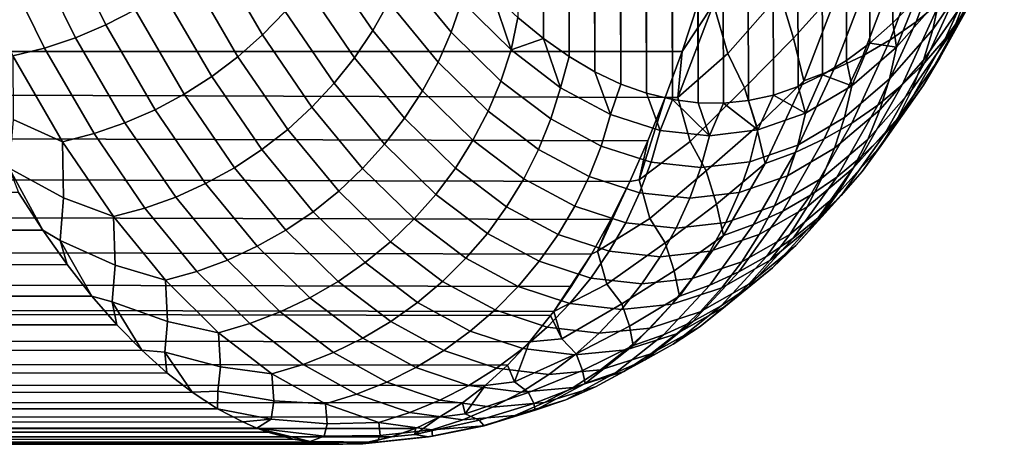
# Model space of a CAD drawing. Header units: metres. Extents: x -32 to 117, y -314 to 32.
# Tile 340 of 380: x 112.74 to 116.46, y -28.25 to -26.65. Entities that reach past the tile are written whole.
import ezdxf

# ---------------------------------------------------------------- set-up
doc = ezdxf.new("R2010")
doc.units = ezdxf.units.M
doc.layers.add('solid_24_501_064_XXX', color=7, linetype='CONTINUOUS')

msp = doc.modelspace()

# ---------------------------------------------------------------- linework, layer by layer
at = {"layer": 'solid_24_501_064_XXX'}
for points in [[(115.948997, 7.601626, 77.809853), (116.035698, -26.661415, 48.452084), (116.12072, -26.57407, 47.909061), (116.03598, 8.125463, 77.639694)], [(115.860306, 7.074391, 77.969406), (115.948723, -26.737974, 48.997421), (116.035698, -26.661415, 48.452084), (115.948997, 7.601626, 77.809853)], [(115.770065, 6.544094, 78.118164), (115.860039, -26.803505, 49.544262), (115.948723, -26.737974, 48.997421), (115.860306, 7.074391, 77.969406)], [(115.678223, 6.009934, 78.25647), (115.769806, -26.85788, 50.092251), (115.860039, -26.803505, 49.544262), (115.770065, 6.544094, 78.118164)], [(115.585014, 5.472631, 78.384094), (115.677979, -26.901291, 50.642231), (115.769806, -26.85788, 50.092251), (115.678223, 6.009934, 78.25647)], [(115.4907, 4.933064, 78.50074), (115.584778, -26.93364, 51.193455), (115.677979, -26.901291, 50.642231), (115.585014, 5.472631, 78.384094)], [(115.395508, 4.391716, 78.606224), (115.490479, -26.954786, 51.745003), (115.584778, -26.93364, 51.193455), (115.4907, 4.933064, 78.50074)], [(115.299355, 3.847648, 78.700821), (115.395287, -26.964642, 52.296368), (115.490479, -26.954786, 51.745003), (115.395508, 4.391716, 78.606224)], [(115.299355, 3.847648, 78.700821), (115.202484, 3.301576, 78.784393), (115.299149, -26.963297, 52.848522)], [(115.299355, 3.847648, 78.700821), (115.299149, -26.963297, 52.848522), (115.395287, -26.964642, 52.296368)], [(115.202484, 3.301576, 78.784393), (115.105194, 2.754457, 78.856773), (115.202293, -26.950756, 53.400742)], [(115.202484, 3.301576, 78.784393), (115.202293, -26.950756, 53.400742), (115.299149, -26.963297, 52.848522)], [(115.105194, 2.754457, 78.856773), (115.007713, 2.206891, 78.917816), (115.105011, -26.927006, 53.952045)], [(115.105194, 2.754457, 78.856773), (115.105011, -26.927006, 53.952045), (115.202293, -26.950756, 53.400742)], [(115.007713, 2.206891, 78.917816), (114.909996, 1.657857, 78.967674), (115.007545, -26.892025, 54.501823)], [(115.007713, 2.206891, 78.917816), (115.007545, -26.892025, 54.501823), (115.105011, -26.927006, 53.952045)], [(114.909996, 1.657857, 78.967674), (114.812256, 1.108036, 79.00634), (114.909836, -26.845778, 55.051102)], [(114.909996, 1.657857, 78.967674), (114.909836, -26.845778, 55.051102), (115.007545, -26.892025, 54.501823)], [(114.812256, 1.108036, 79.00634), (114.714798, 0.558426, 79.033768), (114.812111, -26.78837, 55.599216)], [(114.812256, 1.108036, 79.00634), (114.812111, -26.78837, 55.599216), (114.909836, -26.845778, 55.051102)], [(114.714798, 0.558426, 79.033768), (114.617882, 0.009735, 79.049919), (114.714668, -26.719934, 56.145176)], [(114.714798, 0.558426, 79.033768), (114.714668, -26.719934, 56.145176), (114.812111, -26.78837, 55.599216)], [(114.617882, 0.009735, 79.049919), (114.61776, -26.640551, 56.688274), (114.714668, -26.719934, 56.145176)], [(116.123329, -26.657448, 43.746155), (116.257332, -26.302156, 42.702568), (116.348122, -26.226475, 42.740433), (116.214767, -26.581434, 43.781719)], [(112.882378, -26.306908, 61.980839), (113.061592, -26.668634, 60.947014), (113.171829, -26.611628, 60.946579), (112.993362, -26.251434, 61.978092)], [(113.470879, -26.392395, 60.923981), (113.652939, -26.706722, 59.88876), (113.738625, -26.617619, 59.877693), (113.557716, -26.304916, 60.909519)], [(116.025383, -26.725689, 43.712204), (116.15995, -26.370209, 42.666656), (116.257332, -26.302156, 42.702568), (116.123329, -26.657448, 43.746155)], [(116.265091, -26.685436, 46.057716), (116.414482, -26.415428, 45.011501), (116.456627, -26.304354, 45.047417), (116.308403, -26.573601, 46.089664)], [(112.767441, -26.353735, 61.979691), (112.947296, -26.716909, 60.943871), (113.061592, -26.668634, 60.947014), (112.882378, -26.306908, 61.980839)], [(113.886871, -26.421276, 59.846367), (114.070404, -26.690014, 58.81105), (114.130547, -26.582642, 58.794998), (113.948425, -26.315384, 59.826324)], [(116.186279, -26.685951, 47.167122), (116.342049, -26.458326, 46.121025), (116.365814, -26.340405, 46.151573), (116.211349, -26.567265, 47.193359)], [(116.23304, -26.721155, 44.903755), (116.375648, -26.408218, 43.856701), (116.443985, -26.312199, 43.895603), (116.302299, -26.624544, 44.939426)], [(112.649353, -26.391594, 61.974663), (112.829735, -26.756123, 60.937176), (112.947296, -26.716909, 60.943871), (112.767441, -26.353735, 61.979691)], [(114.181679, -26.4711, 58.776348), (114.366318, -26.696308, 57.739704), (114.40654, -26.580112, 57.722855), (114.223434, -26.356148, 58.75523)], [(115.609207, -26.551601, 42.440968), (115.788696, -26.343204, 41.971008), (115.835129, -26.52421, 42.572994), (115.66008, -26.718693, 43.007019)], [(115.921585, -26.785686, 43.680099), (116.056648, -26.430164, 42.632938), (116.15995, -26.370209, 42.666656), (116.025383, -26.725689, 43.712204)], [(112.528915, -26.420227, 61.965782), (112.709702, -26.786003, 60.926975), (112.829735, -26.756123, 60.937176), (112.649353, -26.391594, 61.974663)], [(113.377182, -26.473034, 60.935024), (113.560318, -26.788956, 59.896652), (113.652939, -26.706722, 59.88876), (113.470879, -26.392395, 60.923981)], [(115.35804, -26.590118, 42.457737), (115.54142, -26.401871, 41.979473), (115.609207, -26.551601, 42.440968), (115.411278, -26.776215, 43.022034)], [(116.155602, -26.811573, 44.868664), (116.299065, -26.498167, 43.818649), (116.375648, -26.408218, 43.856701), (116.23304, -26.721155, 44.903755)], [(116.212425, -26.793068, 46.025391), (116.362923, -26.522402, 44.975422), (116.414482, -26.415428, 45.011501), (116.265091, -26.685436, 46.057716)], [(113.81678, -26.522251, 59.863529), (114.001656, -26.792479, 58.824398), (114.070404, -26.690014, 58.81105), (113.886871, -26.421276, 59.846367)], [(115.81266, -26.837034, 43.650059), (115.948128, -26.481617, 42.601646), (116.056648, -26.430164, 42.632938), (115.921585, -26.785686, 43.680099)], [(113.277267, -26.546278, 60.942574), (113.461388, -26.863754, 59.901318), (113.560318, -26.788956, 59.896652), (113.377182, -26.473034, 60.935024)], [(114.130547, -26.582642, 58.794998), (114.316681, -26.809134, 57.754208), (114.366318, -26.696308, 57.739704), (114.181679, -26.4711, 58.776348)], [(115.699348, -26.879377, 43.622288), (115.835129, -26.52421, 42.572994), (115.948128, -26.481617, 42.601646), (115.81266, -26.837034, 43.650059)], [(116.151352, -26.801901, 47.139927), (116.308403, -26.573601, 46.089664), (116.342049, -26.458326, 46.121025), (116.186279, -26.685951, 47.167122)], [(113.738625, -26.617619, 59.877693), (113.924774, -26.889338, 58.834942), (114.001656, -26.792479, 58.824398), (113.81678, -26.522251, 59.863529)], [(115.66008, -26.718693, 43.007019), (115.835129, -26.52421, 42.572994), (115.699348, -26.879377, 43.622288)], [(116.070518, -26.89518, 44.834381), (116.214767, -26.581434, 43.781719), (116.299065, -26.498167, 43.818649), (116.155602, -26.811573, 44.868664)], [(116.150749, -26.89576, 45.992916), (116.302299, -26.624544, 44.939426), (116.362923, -26.522402, 44.975422), (116.212425, -26.793068, 46.025391)], [(113.171829, -26.611628, 60.946579), (113.356827, -26.930605, 59.902725), (113.461388, -26.863754, 59.901318), (113.277267, -26.546278, 60.942574)], [(114.40654, -26.580112, 57.722855), (114.592484, -26.763422, 56.682472), (114.521339, -26.550051, 57.22953)], [(114.592484, -26.763422, 56.682472), (114.61776, -26.640551, 56.688274), (114.521339, -26.550051, 57.22953)], [(115.411278, -26.776215, 43.022034), (115.609207, -26.551601, 42.440968), (115.66008, -26.718693, 43.007019), (115.475258, -26.906174, 43.480526)], [(64.833427, -26.57077, 42.400429), (115.299141, -26.584929, 42.43969), (115.238861, -26.769321, 42.968578), (64.716042, -26.763105, 42.950184)], [(114.070404, -26.690014, 58.81105), (114.257973, -26.917816, 57.766262), (114.316681, -26.809134, 57.754208), (114.130547, -26.582642, 58.794998)], [(114.366318, -26.696308, 57.739704), (114.553818, -26.880684, 56.695045), (114.592484, -26.763422, 56.682472), (114.40654, -26.580112, 57.722855)], [(115.222725, -26.943012, 43.502968), (115.238861, -26.769321, 42.968578), (115.35804, -26.590118, 42.457737)], [(115.222725, -26.943012, 43.502968), (115.35804, -26.590118, 42.457737), (115.411278, -26.776215, 43.022034)], [(115.35804, -26.590118, 42.457737), (115.238861, -26.769321, 42.968578), (115.299141, -26.584929, 42.43969)], [(115.978386, -26.971401, 44.801147), (116.123329, -26.657448, 43.746155), (116.214767, -26.581434, 43.781719), (116.070518, -26.89518, 44.834381)], [(116.02269, -26.872614, 48.219688), (116.186279, -26.685951, 47.167122), (116.211349, -26.567265, 47.193359), (116.049141, -26.753349, 48.241604)], [(116.049141, -26.753349, 48.241604), (116.12072, -26.57407, 47.909061), (116.035698, -26.661415, 48.452084)], [(116.049141, -26.753349, 48.241604), (116.211349, -26.567265, 47.193359), (116.12072, -26.57407, 47.909061)], [(116.106819, -26.914318, 47.111958), (116.265091, -26.685436, 46.057716), (116.308403, -26.573601, 46.089664), (116.151352, -26.801901, 47.139927)], [(113.061592, -26.668634, 60.947014), (113.24736, -26.989052, 59.900867), (113.356827, -26.930605, 59.902725), (113.171829, -26.611628, 60.946579)], [(113.652939, -26.706722, 59.88876), (113.840286, -26.979923, 58.842617), (113.924774, -26.889338, 58.834942), (113.738625, -26.617619, 59.877693)], [(116.080498, -26.992807, 45.96051), (116.23304, -26.721155, 44.903755), (116.302299, -26.624544, 44.939426), (116.150749, -26.89576, 45.992916)], [(112.947296, -26.716909, 60.943871), (113.13372, -27.038694, 59.895752), (113.24736, -26.989052, 59.900867), (113.061592, -26.668634, 60.947014)], [(114.592484, -26.763422, 56.682472), (114.714668, -26.719934, 56.145176), (114.61776, -26.640551, 56.688274)], [(115.879822, -27.039719, 44.769192), (116.025383, -26.725689, 43.712204), (116.123329, -26.657448, 43.746155), (115.978386, -26.971401, 44.801147)], [(116.049141, -26.753349, 48.241604), (116.035698, -26.661415, 48.452084), (115.948723, -26.737974, 48.997421)], [(113.560318, -26.788956, 59.896652), (113.748764, -27.063618, 58.847366), (113.840286, -26.979923, 58.842617), (113.652939, -26.706722, 59.88876)], [(114.001656, -26.792479, 58.824398), (114.190598, -27.02161, 57.775791), (114.257973, -26.917816, 57.766262), (114.070404, -26.690014, 58.81105)], [(114.316681, -26.809134, 57.754208), (114.505692, -26.994617, 56.705395), (114.553818, -26.880684, 56.695045), (114.366318, -26.696308, 57.739704)], [(115.986435, -26.989056, 48.196667), (116.151352, -26.801901, 47.139927), (116.186279, -26.685951, 47.167122), (116.02269, -26.872614, 48.219688)], [(116.052979, -27.022436, 47.083408), (116.212425, -26.793068, 46.025391), (116.265091, -26.685436, 46.057716), (116.106819, -26.914318, 47.111958)], [(112.829735, -26.756123, 60.937176), (113.016701, -27.079193, 59.887417), (113.13372, -27.038694, 59.895752), (112.947296, -26.716909, 60.943871)], [(114.592484, -26.763422, 56.682472), (114.780144, -26.905926, 55.635506), (114.714668, -26.719934, 56.145176)], [(114.780144, -26.905926, 55.635506), (114.812111, -26.78837, 55.599216), (114.714668, -26.719934, 56.145176)], [(115.475258, -26.906174, 43.480526), (115.66008, -26.718693, 43.007019), (115.699348, -26.879377, 43.622288), (115.520027, -27.053148, 44.055347)], [(115.775497, -27.099661, 44.738728), (115.921585, -26.785686, 43.680099), (116.025383, -26.725689, 43.712204), (115.879822, -27.039719, 44.769192)], [(115.880135, -26.898518, 49.294807), (115.948723, -26.737974, 48.997421), (115.860039, -26.803505, 49.544262)], [(115.880135, -26.898518, 49.294807), (116.049141, -26.753349, 48.241604), (115.948723, -26.737974, 48.997421)], [(116.002151, -27.083548, 45.928394), (116.155602, -26.811573, 44.868664), (116.23304, -26.721155, 44.903755), (116.080498, -26.992807, 45.96051)], [(64.716042, -26.763105, 42.950184), (115.175591, -26.943466, 43.501892), (115.109558, -27.10725, 44.039455), (64.599617, -26.944, 43.503586)], [(64.716042, -26.763105, 42.950184), (115.238861, -26.769321, 42.968578), (115.175591, -26.943466, 43.501892)], [(112.709702, -26.786003, 60.926975), (112.897095, -27.11027, 59.875916), (113.016701, -27.079193, 59.887417), (112.829735, -26.756123, 60.937176)], [(112.711693, -27.026527, 60.217773), (112.897095, -27.11027, 59.875916), (112.709702, -26.786003, 60.926975)], [(113.461388, -26.863754, 59.901318), (113.650833, -27.139849, 58.849163), (113.748764, -27.063618, 58.847366), (113.560318, -26.788956, 59.896652)], [(114.553818, -26.880684, 56.695045), (114.74305, -27.024075, 55.643787), (114.780144, -26.905926, 55.635506), (114.592484, -26.763422, 56.682472)], [(114.780144, -26.905926, 55.635506), (114.968399, -27.007496, 54.583363), (114.909836, -26.845778, 55.051102), (114.812111, -26.78837, 55.599216)], [(115.222725, -26.943012, 43.502968), (115.175591, -26.943466, 43.501892), (115.238861, -26.769321, 42.968578)], [(115.222725, -26.943012, 43.502968), (115.411278, -26.776215, 43.022034), (115.475258, -26.906174, 43.480526), (115.2696, -27.108965, 44.077015)], [(115.666138, -27.15082, 44.709969), (115.81266, -26.837034, 43.650059), (115.921585, -26.785686, 43.680099), (115.775497, -27.099661, 44.738728)], [(115.852257, -27.018173, 49.277214), (116.02269, -26.872614, 48.219688), (116.049141, -26.753349, 48.241604), (115.880135, -26.898518, 49.294807)], [(113.924774, -26.889338, 58.834942), (114.115013, -27.119806, 57.782722), (114.190598, -27.02161, 57.775791), (114.001656, -26.792479, 58.824398)], [(114.257973, -26.917816, 57.766262), (114.448441, -27.104441, 56.713451), (114.505692, -26.994617, 56.705395), (114.316681, -26.809134, 57.754208)], [(115.880135, -26.898518, 49.294807), (115.860039, -26.803505, 49.544262), (115.769806, -26.85788, 50.092251)], [(115.916245, -27.167358, 45.89679), (116.070518, -26.89518, 44.834381), (116.155602, -26.811573, 44.868664), (116.002151, -27.083548, 45.928394)], [(115.940613, -27.101879, 48.172688), (116.106819, -26.914318, 47.111958), (116.151352, -26.801901, 47.139927), (115.986435, -26.989056, 48.196667)], [(115.990196, -27.125513, 47.05447), (116.150749, -26.89576, 45.992916), (116.212425, -26.793068, 46.025391), (116.052979, -27.022436, 47.083408)], [(114.968399, -27.007496, 54.583363), (115.007545, -26.892025, 54.501823), (114.909836, -26.845778, 55.051102)], [(115.55249, -27.192844, 44.683109), (115.699348, -26.879377, 43.622288), (115.81266, -26.837034, 43.650059), (115.666138, -27.15082, 44.709969)], [(115.705307, -27.002626, 50.351456), (115.769806, -26.85788, 50.092251), (115.677979, -26.901291, 50.642231)], [(115.705307, -27.002626, 50.351456), (115.880135, -26.898518, 49.294807), (115.769806, -26.85788, 50.092251)], [(113.356827, -26.930605, 59.902725), (113.54718, -27.208094, 58.847988), (113.650833, -27.139849, 58.849163), (113.461388, -26.863754, 59.901318)], [(113.840286, -26.979923, 58.842617), (114.031738, -27.211731, 57.78701), (114.115013, -27.119806, 57.782722), (113.924774, -26.889338, 58.834942)], [(114.505692, -26.994617, 56.705395), (114.696449, -27.138939, 55.649975), (114.74305, -27.024075, 55.643787), (114.553818, -26.880684, 56.695045)], [(114.968399, -27.007496, 54.583363), (115.156128, -27.068003, 53.527458), (115.105011, -26.927006, 53.952045), (115.007545, -26.892025, 54.501823)], [(115.520027, -27.053148, 44.055347), (115.699348, -26.879377, 43.622288), (115.55249, -27.192844, 44.683109)], [(115.675957, -27.122486, 50.338188), (115.852257, -27.018173, 49.277214), (115.880135, -26.898518, 49.294807), (115.705307, -27.002626, 50.351456)], [(115.814613, -27.134926, 49.258366), (115.986435, -26.989056, 48.196667), (116.02269, -26.872614, 48.219688), (115.852257, -27.018173, 49.277214)], [(115.823357, -27.243666, 45.865913), (115.978386, -26.971401, 44.801147), (116.070518, -26.89518, 44.834381), (115.916245, -27.167358, 45.89679)], [(115.918907, -27.222841, 47.025341), (116.080498, -26.992807, 45.96051), (116.150749, -26.89576, 45.992916), (115.990196, -27.125513, 47.05447)], [(113.24736, -26.989052, 59.900867), (113.438499, -27.267885, 58.843853), (113.54718, -27.208094, 58.847988), (113.356827, -26.930605, 59.902725)], [(114.190598, -27.02161, 57.775791), (114.382462, -27.209402, 56.719158), (114.448441, -27.104441, 56.713451), (114.257973, -26.917816, 57.766262)], [(114.74305, -27.024075, 55.643787), (114.932877, -27.126348, 54.587349), (114.968399, -27.007496, 54.583363), (114.780144, -26.905926, 55.635506)], [(115.156128, -27.068003, 53.527458), (115.202293, -26.950756, 53.400742), (115.105011, -26.927006, 53.952045)], [(115.2696, -27.108965, 44.077015), (115.475258, -26.906174, 43.480526), (115.520027, -27.053148, 44.055347), (115.330315, -27.219721, 44.531601)], [(115.52565, -27.065577, 51.410072), (115.584778, -26.93364, 51.193455), (115.490479, -26.954786, 51.745003)], [(115.52565, -27.065577, 51.410072), (115.705307, -27.002626, 50.351456), (115.584778, -26.93364, 51.193455)], [(115.705307, -27.002626, 50.351456), (115.677979, -26.901291, 50.642231), (115.584778, -26.93364, 51.193455)], [(115.885544, -27.210312, 48.147923), (116.052979, -27.022436, 47.083408), (116.106819, -26.914318, 47.111958), (115.940613, -27.101879, 48.172688)], [(64.599617, -26.944, 43.503586), (115.109558, -27.10725, 44.039455), (115.041023, -27.260561, 44.581097), (64.484299, -27.113382, 44.060356)], [(115.2696, -27.108965, 44.077015), (115.076355, -27.25437, 44.559803), (115.175591, -26.943466, 43.501892), (115.222725, -26.943012, 43.502968)], [(115.076355, -27.25437, 44.559803), (115.109558, -27.10725, 44.039455), (115.175591, -26.943466, 43.501892)], [(115.156128, -27.068003, 53.527458), (115.342239, -27.087366, 52.469219), (115.202293, -26.950756, 53.400742)], [(115.342239, -27.087366, 52.469219), (115.299149, -26.963297, 52.848522), (115.202293, -26.950756, 53.400742)], [(115.342239, -27.087366, 52.469219), (115.395287, -26.964642, 52.296368), (115.299149, -26.963297, 52.848522)], [(115.342239, -27.087366, 52.469219), (115.52565, -27.065577, 51.410072), (115.395287, -26.964642, 52.296368)], [(115.52565, -27.065577, 51.410072), (115.490479, -26.954786, 51.745003), (115.395287, -26.964642, 52.296368)], [(115.724136, -27.311949, 45.835976), (115.879822, -27.039719, 44.769192), (115.978386, -26.971401, 44.801147), (115.823357, -27.243666, 45.865913)], [(113.13372, -27.038694, 59.895752), (113.325539, -27.318815, 58.836788), (113.438499, -27.267885, 58.843853), (113.24736, -26.989052, 59.900867)], [(113.748764, -27.063618, 58.847366), (113.941338, -27.296757, 57.788631), (114.031738, -27.211731, 57.78701), (113.840286, -26.979923, 58.842617)], [(114.448441, -27.104441, 56.713451), (114.640663, -27.249733, 55.65403), (114.696449, -27.138939, 55.649975), (114.505692, -26.994617, 56.705395)], [(114.932877, -27.126348, 54.587349), (115.122177, -27.18738, 53.527142), (115.156128, -27.068003, 53.527458), (114.968399, -27.007496, 54.583363)], [(115.494797, -27.185457, 51.401127), (115.675957, -27.122486, 50.338188), (115.705307, -27.002626, 50.351456), (115.52565, -27.065577, 51.410072)], [(115.767464, -27.247978, 49.238388), (115.940613, -27.101879, 48.172688), (115.986435, -26.989056, 48.196667), (115.814613, -27.134926, 49.258366)], [(115.8396, -27.313759, 46.996227), (116.002151, -27.083548, 45.928394), (116.080498, -26.992807, 45.96051), (115.918907, -27.222841, 47.025341)], [(112.695923, -27.210192, 59.608467), (112.901871, -27.32246, 59.165264), (112.897095, -27.11027, 59.875916), (112.711693, -27.026527, 60.217773)], [(113.016701, -27.079193, 59.887417), (113.209076, -27.360533, 58.826839), (113.325539, -27.318815, 58.836788), (113.13372, -27.038694, 59.895752)], [(114.115013, -27.119806, 57.782722), (114.308189, -27.308783, 56.722481), (114.382462, -27.209402, 56.719158), (114.190598, -27.02161, 57.775791)], [(114.696449, -27.138939, 55.649975), (114.88781, -27.241968, 54.589371), (114.932877, -27.126348, 54.587349), (114.74305, -27.024075, 55.643787)], [(115.619263, -27.371738, 45.807182), (115.775497, -27.099661, 44.738728), (115.879822, -27.039719, 44.769192), (115.724136, -27.311949, 45.835976)], [(115.636887, -27.239368, 50.323517), (115.814613, -27.134926, 49.258366), (115.852257, -27.018173, 49.277214), (115.675957, -27.122486, 50.338188)], [(115.821602, -27.31361, 48.122536), (115.990196, -27.125513, 47.05447), (116.052979, -27.022436, 47.083408), (115.885544, -27.210312, 48.147923)], [(112.897095, -27.11027, 59.875916), (113.089897, -27.392754, 58.814072), (113.209076, -27.360533, 58.826839), (113.016701, -27.079193, 59.887417)], [(113.650833, -27.139849, 58.849163), (113.844444, -27.3743, 57.787567), (113.941338, -27.296757, 57.788631), (113.748764, -27.063618, 58.847366)], [(115.122177, -27.18738, 53.527142), (115.309845, -27.207087, 52.464588), (115.342239, -27.087366, 52.469219), (115.156128, -27.068003, 53.527458)], [(115.309845, -27.207087, 52.464588), (115.494797, -27.185457, 51.401127), (115.52565, -27.065577, 51.410072), (115.342239, -27.087366, 52.469219)], [(115.330315, -27.219721, 44.531601), (115.520027, -27.053148, 44.055347), (115.55249, -27.192844, 44.683109), (115.369392, -27.346231, 45.114376)], [(115.752808, -27.39764, 46.967323), (115.916245, -27.167358, 45.89679), (116.002151, -27.083548, 45.928394), (115.8396, -27.313759, 46.996227)], [(64.484299, -27.113382, 44.060356), (115.041023, -27.260561, 44.581097), (114.970039, -27.40329, 45.126644), (64.370132, -27.271193, 44.620251)], [(112.901871, -27.32246, 59.165264), (113.089897, -27.392754, 58.814072), (112.897095, -27.11027, 59.875916)], [(114.031738, -27.211731, 57.78701), (114.226143, -27.401903, 56.723392), (114.308189, -27.308783, 56.722481), (114.115013, -27.119806, 57.782722)], [(114.382462, -27.209402, 56.719158), (114.57608, -27.355701, 55.655922), (114.640663, -27.249733, 55.65403), (114.448441, -27.104441, 56.713451)], [(115.076355, -27.25437, 44.559803), (115.041023, -27.260561, 44.581097), (115.109558, -27.10725, 44.039455)], [(115.076355, -27.25437, 44.559803), (115.2696, -27.108965, 44.077015), (115.330315, -27.219721, 44.531601), (115.117256, -27.399782, 45.142769)], [(115.454262, -27.302292, 51.390633), (115.636887, -27.239368, 50.323517), (115.675957, -27.122486, 50.338188), (115.494797, -27.185457, 51.401127)], [(115.509438, -27.422626, 45.779732), (115.666138, -27.15082, 44.709969), (115.775497, -27.099661, 44.738728), (115.619263, -27.371738, 45.807182)], [(115.711113, -27.356556, 49.217415), (115.885544, -27.210312, 48.147923), (115.940613, -27.101879, 48.172688), (115.767464, -27.247978, 49.238388)], [(113.54718, -27.208094, 58.847988), (113.741699, -27.443829, 57.783825), (113.844444, -27.3743, 57.787567), (113.650833, -27.139849, 58.849163)], [(114.640663, -27.249733, 55.65403), (114.833496, -27.353567, 54.589424), (114.88781, -27.241968, 54.589371), (114.696449, -27.138939, 55.649975)], [(114.88781, -27.241968, 54.589371), (115.078636, -27.303581, 53.524998), (115.122177, -27.18738, 53.527142), (114.932877, -27.126348, 54.587349)], [(115.395432, -27.464264, 45.753807), (115.55249, -27.192844, 44.683109), (115.666138, -27.15082, 44.709969), (115.509438, -27.422626, 45.779732)], [(115.588356, -27.352474, 50.307541), (115.767464, -27.247978, 49.238388), (115.814613, -27.134926, 49.258366), (115.636887, -27.239368, 50.323517)], [(115.749222, -27.411068, 48.096706), (115.918907, -27.222841, 47.025341), (115.990196, -27.125513, 47.05447), (115.821602, -27.31361, 48.122536)], [(115.078636, -27.303581, 53.524998), (115.267815, -27.323692, 52.458271), (115.309845, -27.207087, 52.464588), (115.122177, -27.18738, 53.527142)], [(115.267815, -27.323692, 52.458271), (115.454262, -27.302292, 51.390633), (115.494797, -27.185457, 51.401127), (115.309845, -27.207087, 52.464588)], [(115.369392, -27.346231, 45.114376), (115.55249, -27.192844, 44.683109), (115.395432, -27.464264, 45.753807)], [(115.659142, -27.473911, 46.938824), (115.823357, -27.243666, 45.865913), (115.916245, -27.167358, 45.89679), (115.752808, -27.39764, 46.967323)], [(112.695923, -27.210192, 59.608467), (112.731972, -27.302048, 59.272335), (112.823029, -27.443735, 58.717648)], [(112.901871, -27.32246, 59.165264), (112.695923, -27.210192, 59.608467), (112.823029, -27.443735, 58.717648), (112.888504, -27.48312, 58.552486)], [(113.438499, -27.267885, 58.843853), (113.633827, -27.504871, 57.777435), (113.741699, -27.443829, 57.783825), (113.54718, -27.208094, 58.847988)], [(113.941338, -27.296757, 57.788631), (114.136887, -27.488127, 56.721889), (114.226143, -27.401903, 56.723392), (114.031738, -27.211731, 57.78701)], [(114.308189, -27.308783, 56.722481), (114.503143, -27.456114, 55.65564), (114.57608, -27.355701, 55.655922), (114.382462, -27.209402, 56.719158)], [(115.117256, -27.399782, 45.142769), (115.330315, -27.219721, 44.531601), (115.369392, -27.346231, 45.114376), (115.17524, -27.491909, 45.59259)], [(115.645966, -27.459915, 49.195599), (115.821602, -27.31361, 48.122536), (115.885544, -27.210312, 48.147923), (115.711113, -27.356556, 49.217415)], [(115.668907, -27.502018, 48.07061), (115.8396, -27.313759, 46.996227), (115.918907, -27.222841, 47.025341), (115.749222, -27.411068, 48.096706)], [(64.370132, -27.271193, 44.620251), (114.970039, -27.40329, 45.126644), (114.896355, -27.535322, 45.675896), (64.256989, -27.417385, 45.183048)], [(113.325539, -27.318815, 58.836788), (113.521561, -27.557005, 57.76844), (113.633827, -27.504871, 57.777435), (113.438499, -27.267885, 58.843853)], [(114.57608, -27.355701, 55.655922), (114.770317, -27.460379, 54.587498), (114.833496, -27.353567, 54.589424), (114.640663, -27.249733, 55.65403)], [(114.833496, -27.353567, 54.589424), (115.025795, -27.415812, 53.521042), (115.078636, -27.303581, 53.524998), (114.88781, -27.241968, 54.589371)], [(115.117256, -27.399782, 45.142769), (114.9198, -27.523851, 45.62661), (115.041023, -27.260561, 44.581097), (115.076355, -27.25437, 44.559803)], [(114.9198, -27.523851, 45.62661), (114.970039, -27.40329, 45.126644), (115.041023, -27.260561, 44.581097)], [(115.404312, -27.415277, 51.378666), (115.588356, -27.352474, 50.307541), (115.636887, -27.239368, 50.323517), (115.454262, -27.302292, 51.390633)], [(115.530693, -27.461029, 50.290375), (115.711113, -27.356556, 49.217415), (115.767464, -27.247978, 49.238388), (115.588356, -27.352474, 50.307541)], [(115.559227, -27.542051, 46.910931), (115.724136, -27.311949, 45.835976), (115.823357, -27.243666, 45.865913), (115.659142, -27.473911, 46.938824)], [(62.068287, -27.5308, 58.351238), (112.823029, -27.443735, 58.717648), (112.731972, -27.302048, 59.272335), (61.994858, -27.39616, 58.909195)], [(113.844444, -27.3743, 57.787567), (114.041023, -27.56686, 56.717979), (114.136887, -27.488127, 56.721889), (113.941338, -27.296757, 57.788631)], [(114.226143, -27.401903, 56.723392), (114.42234, -27.550287, 55.653179), (114.503143, -27.456114, 55.65564), (114.308189, -27.308783, 56.722481)], [(115.025795, -27.415812, 53.521042), (115.216431, -27.436388, 52.45031), (115.267815, -27.323692, 52.458271), (115.078636, -27.303581, 53.524998)], [(115.216431, -27.436388, 52.45031), (115.404312, -27.415277, 51.378666), (115.454262, -27.302292, 51.390633), (115.267815, -27.323692, 52.458271)], [(112.888504, -27.48312, 58.552486), (113.096626, -27.576931, 58.103077), (113.089897, -27.392754, 58.814072), (112.901871, -27.32246, 59.165264)], [(113.209076, -27.360533, 58.826839), (113.405663, -27.599876, 57.756905), (113.521561, -27.557005, 57.76844), (113.325539, -27.318815, 58.836788)], [(115.17524, -27.491909, 45.59259), (115.369392, -27.346231, 45.114376), (115.395432, -27.464264, 45.753807), (115.209045, -27.597603, 46.182487)], [(115.453758, -27.601593, 46.883831), (115.619263, -27.371738, 45.807182), (115.724136, -27.311949, 45.835976), (115.559227, -27.542051, 46.910931)], [(115.572456, -27.557348, 49.173077), (115.749222, -27.411068, 48.096706), (115.821602, -27.31361, 48.122536), (115.645966, -27.459915, 49.195599)], [(115.5812, -27.585836, 48.044422), (115.752808, -27.39764, 46.967323), (115.8396, -27.313759, 46.996227), (115.668907, -27.502018, 48.07061)], [(113.089897, -27.392754, 58.814072), (113.286926, -27.63319, 57.742897), (113.405663, -27.599876, 57.756905), (113.209076, -27.360533, 58.826839)], [(113.741699, -27.443829, 57.783825), (113.939217, -27.637568, 56.711689), (114.041023, -27.56686, 56.717979), (113.844444, -27.3743, 57.787567)], [(114.503143, -27.456114, 55.65564), (114.698708, -27.56167, 54.583611), (114.770317, -27.460379, 54.587498), (114.57608, -27.355701, 55.655922)], [(114.770317, -27.460379, 54.587498), (114.96402, -27.523304, 53.515301), (115.025795, -27.415812, 53.521042), (114.833496, -27.353567, 54.589424)], [(115.343452, -27.652128, 46.857712), (115.509438, -27.422626, 45.779732), (115.619263, -27.371738, 45.807182), (115.453758, -27.601593, 46.883831)], [(115.345306, -27.523643, 51.365303), (115.530693, -27.461029, 50.290375), (115.588356, -27.352474, 50.307541), (115.404312, -27.415277, 51.378666)], [(115.464302, -27.564289, 50.272129), (115.645966, -27.459915, 49.195599), (115.711113, -27.356556, 49.217415), (115.530693, -27.461029, 50.290375)], [(64.256989, -27.417385, 45.183048), (114.896355, -27.535322, 45.675896), (114.820259, -27.656536, 46.228596), (64.144989, -27.551905, 45.748489)], [(113.096626, -27.576931, 58.103077), (113.286926, -27.63319, 57.742897), (113.089897, -27.392754, 58.814072)], [(114.136887, -27.488127, 56.721889), (114.334229, -27.637575, 55.648563), (114.42234, -27.550287, 55.653179), (114.226143, -27.401903, 56.723392)], [(114.9198, -27.523851, 45.62661), (114.896355, -27.535322, 45.675896), (114.970039, -27.40329, 45.126644)], [(114.9198, -27.523851, 45.62661), (115.117256, -27.399782, 45.142769), (115.17524, -27.491909, 45.59259), (114.955132, -27.648325, 46.217655)], [(114.96402, -27.523304, 53.515301), (115.156052, -27.544399, 52.440758), (115.216431, -27.436388, 52.45031), (115.025795, -27.415812, 53.521042)], [(115.156052, -27.544399, 52.440758), (115.345306, -27.523643, 51.365303), (115.404312, -27.415277, 51.378666), (115.216431, -27.436388, 52.45031)], [(115.48671, -27.661951, 48.018326), (115.659142, -27.473911, 46.938824), (115.752808, -27.39764, 46.967323), (115.5812, -27.585836, 48.044422)], [(115.491096, -27.64819, 49.150013), (115.668907, -27.502018, 48.07061), (115.749222, -27.411068, 48.096706), (115.572456, -27.557348, 49.173077)], [(62.143719, -27.654146, 57.790333), (112.914955, -27.574251, 58.159767), (112.823029, -27.443735, 58.717648), (62.068287, -27.5308, 58.351238)], [(112.888504, -27.48312, 58.552486), (112.823029, -27.443735, 58.717648), (112.914955, -27.574251, 58.159767)], [(113.633827, -27.504871, 57.777435), (113.832161, -27.699762, 56.703064), (113.939217, -27.637568, 56.711689), (113.741699, -27.443829, 57.783825)], [(114.42234, -27.550287, 55.653179), (114.619148, -27.656752, 54.577789), (114.698708, -27.56167, 54.583611), (114.503143, -27.456114, 55.65564)], [(115.229065, -27.693312, 46.832752), (115.395432, -27.464264, 45.753807), (115.509438, -27.422626, 45.779732), (115.343452, -27.652128, 46.857712)], [(112.888504, -27.48312, 58.552486), (112.914955, -27.574251, 58.159767), (113.008232, -27.69356, 57.598694)], [(113.096626, -27.576931, 58.103077), (112.888504, -27.48312, 58.552486), (113.008232, -27.69356, 57.598694), (113.084991, -27.71463, 57.487709)], [(114.041023, -27.56686, 56.717979), (114.239418, -27.717379, 55.641823), (114.334229, -27.637575, 55.648563), (114.136887, -27.488127, 56.721889)], [(114.698708, -27.56167, 54.583611), (114.893738, -27.625322, 53.507816), (114.96402, -27.523304, 53.515301), (114.770317, -27.460379, 54.587498)], [(114.955132, -27.648325, 46.217655), (115.17524, -27.491909, 45.59259), (115.209045, -27.597603, 46.182487), (115.01091, -27.72242, 46.661896)], [(115.209045, -27.597603, 46.182487), (115.395432, -27.464264, 45.753807), (115.229065, -27.693312, 46.832752)], [(115.277641, -27.626646, 51.350639), (115.464302, -27.564289, 50.272129), (115.530693, -27.461029, 50.290375), (115.345306, -27.523643, 51.365303)], [(115.38607, -27.729841, 47.992496), (115.559227, -27.542051, 46.910931), (115.659142, -27.473911, 46.938824), (115.48671, -27.661951, 48.018326)], [(115.389626, -27.661549, 50.25293), (115.572456, -27.557348, 49.173077), (115.645966, -27.459915, 49.195599), (115.464302, -27.564289, 50.272129)], [(113.521561, -27.557005, 57.76844), (113.720589, -27.753021, 56.692165), (113.832161, -27.699762, 56.703064), (113.633827, -27.504871, 57.777435)], [(114.955132, -27.648325, 46.217655), (114.753815, -27.751127, 46.701679), (114.896355, -27.535322, 45.675896), (114.9198, -27.523851, 45.62661)], [(114.893738, -27.625322, 53.507816), (115.087082, -27.646986, 52.42968), (115.156052, -27.544399, 52.440758), (114.96402, -27.523304, 53.515301)], [(115.087082, -27.646986, 52.42968), (115.277641, -27.626646, 51.350639), (115.345306, -27.523643, 51.365303), (115.156052, -27.544399, 52.440758)], [(115.402443, -27.731815, 49.126564), (115.5812, -27.585836, 48.044422), (115.668907, -27.502018, 48.07061), (115.491096, -27.64819, 49.150013)], [(64.144989, -27.551905, 45.748489), (114.820259, -27.656536, 46.228596), (114.753815, -27.751127, 46.701679), (64.034294, -27.674709, 46.316303)], [(113.405663, -27.599876, 57.756905), (113.60527, -27.796978, 56.679062), (113.720589, -27.753021, 56.692165), (113.521561, -27.557005, 57.76844)], [(113.939217, -27.637568, 56.711689), (114.13855, -27.789154, 55.633003), (114.239418, -27.717379, 55.641823), (114.041023, -27.56686, 56.717979)], [(114.334229, -27.637575, 55.648563), (114.532196, -27.74497, 54.570072), (114.619148, -27.656752, 54.577789), (114.42234, -27.550287, 55.653179)], [(114.619148, -27.656752, 54.577789), (114.815422, -27.721167, 53.498638), (114.893738, -27.625322, 53.507816), (114.698708, -27.56167, 54.583611)], [(114.896355, -27.535322, 45.675896), (114.753815, -27.751127, 46.701679), (114.820259, -27.656536, 46.228596)], [(115.201775, -27.723581, 51.334774), (115.389626, -27.661549, 50.25293), (115.464302, -27.564289, 50.272129), (115.277641, -27.626646, 51.350639)], [(115.279984, -27.78904, 47.967113), (115.453758, -27.601593, 46.883831), (115.559227, -27.542051, 46.910931), (115.38607, -27.729841, 47.992496)], [(115.30719, -27.75214, 50.232914), (115.491096, -27.64819, 49.150013), (115.572456, -27.557348, 49.173077), (115.389626, -27.661549, 50.25293)], [(62.221233, -27.766125, 57.226711), (113.008232, -27.69356, 57.598694), (112.914955, -27.574251, 58.159767), (62.143719, -27.654146, 57.790333)], [(113.084991, -27.71463, 57.487709), (113.294792, -27.789684, 57.032646), (113.286926, -27.63319, 57.742897), (113.096626, -27.576931, 58.103077)], [(113.286926, -27.63319, 57.742897), (113.486977, -27.831331, 56.663845), (113.60527, -27.796978, 56.679062), (113.405663, -27.599876, 57.756905)], [(115.01091, -27.72242, 46.661896), (115.209045, -27.597603, 46.182487), (115.229065, -27.693312, 46.832752), (115.039894, -27.806999, 47.25811)], [(115.169167, -27.839144, 47.942352), (115.343452, -27.652128, 46.857712), (115.453758, -27.601593, 46.883831), (115.279984, -27.78904, 47.967113)], [(115.307091, -27.807655, 49.102886), (115.48671, -27.661951, 48.018326), (115.5812, -27.585836, 48.044422), (115.402443, -27.731815, 49.126564)], [(113.294792, -27.789684, 57.032646), (113.486977, -27.831331, 56.663845), (113.286926, -27.63319, 57.742897)], [(113.832161, -27.699762, 56.703064), (114.032318, -27.852407, 55.622162), (114.13855, -27.789154, 55.633003), (113.939217, -27.637568, 56.711689)], [(114.239418, -27.717379, 55.641823), (114.438431, -27.825722, 54.560513), (114.532196, -27.74497, 54.570072), (114.334229, -27.637575, 55.648563)], [(114.815422, -27.721167, 53.498638), (115.010002, -27.74345, 52.417156), (115.087082, -27.646986, 52.42968), (114.893738, -27.625322, 53.507816)], [(115.010002, -27.74345, 52.417156), (115.201775, -27.723581, 51.334774), (115.277641, -27.626646, 51.350639), (115.087082, -27.646986, 52.42968)], [(64.034294, -27.674709, 46.316303), (114.742081, -27.766823, 46.784489), (114.661911, -27.866083, 47.343365), (63.924942, -27.785757, 46.886238)], [(64.034294, -27.674709, 46.316303), (114.753815, -27.751127, 46.701679), (114.742081, -27.766823, 46.784489)], [(114.532196, -27.74497, 54.570072), (114.729614, -27.810183, 53.487831), (114.815422, -27.721167, 53.498638), (114.619148, -27.656752, 54.577789)], [(115.01091, -27.72242, 46.661896), (114.784172, -27.854334, 47.300076), (114.753815, -27.751127, 46.701679), (114.955132, -27.648325, 46.217655)], [(115.05439, -27.879808, 47.918377), (115.229065, -27.693312, 46.832752), (115.343452, -27.652128, 46.857712), (115.169167, -27.839144, 47.942352)], [(115.118233, -27.813784, 51.317814), (115.30719, -27.75214, 50.232914), (115.389626, -27.661549, 50.25293), (115.201775, -27.723581, 51.334774)], [(115.205704, -27.875187, 49.079144), (115.38607, -27.729841, 47.992496), (115.48671, -27.661951, 48.018326), (115.307091, -27.807655, 49.102886)], [(115.217552, -27.835443, 50.212215), (115.402443, -27.731815, 49.126564), (115.491096, -27.64819, 49.150013), (115.30719, -27.75214, 50.232914)], [(62.30077, -27.866671, 56.66061), (113.10247, -27.801537, 57.034843), (113.008232, -27.69356, 57.598694), (62.221233, -27.766125, 57.226711)], [(113.084991, -27.71463, 57.487709), (113.008232, -27.69356, 57.598694), (113.10247, -27.801537, 57.034843)], [(113.084991, -27.71463, 57.487709), (113.10247, -27.801537, 57.034843), (113.197159, -27.898069, 56.468685)], [(113.294792, -27.789684, 57.032646), (113.084991, -27.71463, 57.487709), (113.197159, -27.898069, 56.468685), (113.284225, -27.904499, 56.415543)], [(113.720589, -27.753021, 56.692165), (113.921448, -27.906706, 55.609379), (114.032318, -27.852407, 55.622162), (113.832161, -27.699762, 56.703064)], [(114.13855, -27.789154, 55.633003), (114.338509, -27.898453, 54.549175), (114.438431, -27.825722, 54.560513), (114.239418, -27.717379, 55.641823)], [(115.039894, -27.806999, 47.25811), (115.229065, -27.693312, 46.832752), (115.05439, -27.879808, 47.918377)], [(113.60527, -27.796978, 56.679062), (113.806702, -27.951681, 55.594734), (113.921448, -27.906706, 55.609379), (113.720589, -27.753021, 56.692165)], [(114.438431, -27.825722, 54.560513), (114.636894, -27.891758, 53.475468), (114.729614, -27.810183, 53.487831), (114.532196, -27.74497, 54.570072)], [(114.729614, -27.810183, 53.487831), (114.925331, -27.833126, 52.403267), (115.010002, -27.74345, 52.417156), (114.815422, -27.721167, 53.498638)], [(114.784172, -27.854334, 47.300076), (114.742081, -27.766823, 46.784489), (114.753815, -27.751127, 46.701679)], [(114.784172, -27.854334, 47.300076), (115.01091, -27.72242, 46.661896), (115.039894, -27.806999, 47.25811), (114.83828, -27.911062, 47.737988)], [(114.925331, -27.833126, 52.403267), (115.118233, -27.813784, 51.317814), (115.201775, -27.723581, 51.334774), (115.010002, -27.74345, 52.417156)], [(115.02758, -27.896639, 51.299877), (115.217552, -27.835443, 50.212215), (115.30719, -27.75214, 50.232914), (115.118233, -27.813784, 51.317814)], [(115.098976, -27.93395, 49.055496), (115.279984, -27.78904, 47.967113), (115.38607, -27.729841, 47.992496), (115.205704, -27.875187, 49.079144)], [(115.121315, -27.910891, 50.190971), (115.307091, -27.807655, 49.102886), (115.402443, -27.731815, 49.126564), (115.217552, -27.835443, 50.212215)], [(63.924942, -27.785757, 46.886238), (114.661911, -27.866083, 47.343365), (114.579437, -27.954233, 47.905075), (63.816814, -27.885027, 47.458073)], [(113.284225, -27.904499, 56.415543), (113.495193, -27.960537, 55.955368), (113.486977, -27.831331, 56.663845), (113.294792, -27.789684, 57.032646)], [(114.032318, -27.852407, 55.622162), (114.233101, -27.962667, 54.53614), (114.338509, -27.898453, 54.549175), (114.13855, -27.789154, 55.633003)], [(114.784172, -27.854334, 47.300076), (114.661911, -27.866083, 47.343365), (114.742081, -27.766823, 46.784489)], [(114.987633, -27.983543, 49.032112), (115.169167, -27.839144, 47.942352), (115.279984, -27.78904, 47.967113), (115.098976, -27.93395, 49.055496)], [(62.382229, -27.955723, 56.092251), (113.197159, -27.898069, 56.468685), (113.10247, -27.801537, 57.034843), (62.30077, -27.866671, 56.66061)], [(113.486977, -27.831331, 56.663845), (113.688866, -27.98702, 55.578335), (113.806702, -27.951681, 55.594734), (113.60527, -27.796978, 56.679062)], [(114.338509, -27.898453, 54.549175), (114.53791, -27.965338, 53.461628), (114.636894, -27.891758, 53.475468), (114.438431, -27.825722, 54.560513)], [(114.636894, -27.891758, 53.475468), (114.833656, -27.915405, 52.388111), (114.925331, -27.833126, 52.403267), (114.729614, -27.810183, 53.487831)], [(114.833656, -27.915405, 52.388111), (115.02758, -27.896639, 51.299877), (115.118233, -27.813784, 51.317814), (114.925331, -27.833126, 52.403267)], [(114.83828, -27.911062, 47.737988), (115.039894, -27.806999, 47.25811), (115.05439, -27.879808, 47.918377), (114.862953, -27.974283, 48.339725)], [(115.019157, -27.977962, 50.169334), (115.205704, -27.875187, 49.079144), (115.307091, -27.807655, 49.102886), (115.121315, -27.910891, 50.190971)], [(113.495193, -27.960537, 55.955368), (113.688866, -27.98702, 55.578335), (113.486977, -27.831331, 56.663845)], [(113.921448, -27.906706, 55.609379), (114.12294, -28.017925, 54.521492), (114.233101, -27.962667, 54.53614), (114.032318, -27.852407, 55.622162)], [(114.6054, -28.017681, 48.388489), (114.579437, -27.954233, 47.905075), (114.661911, -27.866083, 47.343365)], [(114.83828, -27.911062, 47.737988), (114.6054, -28.017681, 48.388489), (114.661911, -27.866083, 47.343365), (114.784172, -27.854334, 47.300076)], [(114.872437, -28.023626, 49.009148), (115.05439, -27.879808, 47.918377), (115.169167, -27.839144, 47.942352), (114.987633, -27.983543, 49.032112)], [(114.93045, -27.971577, 51.28109), (115.121315, -27.910891, 50.190971), (115.217552, -27.835443, 50.212215), (115.02758, -27.896639, 51.299877)], [(62.465565, -28.033222, 55.521877), (113.291992, -27.983084, 55.900597), (113.197159, -27.898069, 56.468685), (62.382229, -27.955723, 56.092251)], [(63.816814, -27.885027, 47.458073), (114.579437, -27.954233, 47.905075), (114.49498, -28.031168, 48.469292), (63.710014, -27.972486, 48.031544)], [(113.284225, -27.904499, 56.415543), (113.197159, -27.898069, 56.468685), (113.291992, -27.983084, 55.900597)], [(113.284225, -27.904499, 56.415543), (113.291992, -27.983084, 55.900597), (113.387505, -28.056572, 55.330555)], [(113.495193, -27.960537, 55.955368), (113.284225, -27.904499, 56.415543), (113.387505, -28.056572, 55.330555), (113.485023, -28.052578, 55.337364)], [(114.233101, -27.962667, 54.53614), (114.433334, -28.030416, 53.446415), (114.53791, -27.965338, 53.461628), (114.338509, -27.898453, 54.549175)], [(114.53791, -27.965338, 53.461628), (114.735603, -27.989719, 52.371788), (114.833656, -27.915405, 52.388111), (114.636894, -27.891758, 53.475468)], [(114.735603, -27.989719, 52.371788), (114.93045, -27.971577, 51.28109), (115.02758, -27.896639, 51.299877), (114.833656, -27.915405, 52.388111)], [(114.862953, -27.974283, 48.339725), (115.05439, -27.879808, 47.918377), (114.872437, -28.023626, 49.009148)], [(114.911766, -28.0362, 50.147449), (115.098976, -27.93395, 49.055496), (115.205704, -27.875187, 49.079144), (115.019157, -27.977962, 50.169334)], [(113.806702, -27.951681, 55.594734), (114.008774, -28.063848, 54.505337), (114.12294, -28.017925, 54.521492), (113.921448, -27.906706, 55.609379)], [(114.6054, -28.017681, 48.388489), (114.83828, -27.911062, 47.737988), (114.862953, -27.974283, 48.339725), (114.658371, -28.057718, 48.81937)], [(114.799881, -28.085207, 50.125465), (114.987633, -27.983543, 49.032112), (115.098976, -27.93395, 49.055496), (114.911766, -28.0362, 50.147449)], [(114.827492, -28.038084, 51.261574), (115.019157, -27.977962, 50.169334), (115.121315, -27.910891, 50.190971), (114.93045, -27.971577, 51.28109)], [(63.710014, -27.972486, 48.031544), (114.49498, -28.031168, 48.469292), (114.408943, -28.096792, 49.035679), (63.604683, -28.048115, 48.606384)], [(113.485023, -28.052578, 55.337364), (113.696648, -28.08935, 54.872631), (113.688866, -27.98702, 55.578335), (113.495193, -27.960537, 55.955368)], [(113.688866, -27.98702, 55.578335), (113.891388, -28.100121, 54.487782), (114.008774, -28.063848, 54.505337), (113.806702, -27.951681, 55.594734)], [(114.12294, -28.017925, 54.521492), (114.323875, -28.086548, 53.429928), (114.433334, -28.030416, 53.446415), (114.233101, -27.962667, 54.53614)], [(114.433334, -28.030416, 53.446415), (114.631844, -28.055563, 52.354416), (114.735603, -27.989719, 52.371788), (114.53791, -27.965338, 53.461628)], [(114.6054, -28.017681, 48.388489), (114.49498, -28.031168, 48.469292), (114.579437, -27.954233, 47.905075)], [(114.631844, -28.055563, 52.354416), (114.827492, -28.038084, 51.261574), (114.93045, -27.971577, 51.28109), (114.735603, -27.989719, 52.371788)], [(114.658371, -28.057718, 48.81937), (114.862953, -27.974283, 48.339725), (114.872437, -28.023626, 49.009148), (114.679245, -28.099335, 49.425827)], [(114.719429, -28.095707, 51.241467), (114.911766, -28.0362, 50.147449), (115.019157, -27.977962, 50.169334), (114.827492, -28.038084, 51.261574)], [(62.550869, -28.099119, 54.949711), (113.387505, -28.056572, 55.330555), (113.291992, -27.983084, 55.900597), (62.465565, -28.033222, 55.521877)], [(113.696648, -28.08935, 54.872631), (113.891388, -28.100121, 54.487782), (113.688866, -27.98702, 55.578335)], [(114.684265, -28.124645, 50.103531), (114.872437, -28.023626, 49.009148), (114.987633, -27.983543, 49.032112), (114.799881, -28.085207, 50.125465)], [(63.595592, -28.054136, 48.656452), (114.408943, -28.096792, 49.035679), (114.32148, -28.151031, 49.60397), (63.500881, -28.1119, 49.182343)], [(63.595592, -28.054136, 48.656452), (63.604683, -28.048115, 48.606384), (114.408943, -28.096792, 49.035679)], [(113.485023, -28.052578, 55.337364), (113.387505, -28.056572, 55.330555), (113.483315, -28.118464, 54.75898)], [(113.696648, -28.08935, 54.872631), (113.485023, -28.052578, 55.337364), (113.483315, -28.118464, 54.75898), (113.686234, -28.158733, 54.254547)], [(114.008774, -28.063848, 54.505337), (114.210289, -28.133348, 53.412281), (114.323875, -28.086548, 53.429928), (114.12294, -28.017925, 54.521492)], [(114.323875, -28.086548, 53.429928), (114.523079, -28.112484, 52.336109), (114.631844, -28.055563, 52.354416), (114.433334, -28.030416, 53.446415)], [(114.419868, -28.138247, 49.481369), (114.408943, -28.096792, 49.035679), (114.49498, -28.031168, 48.469292)], [(114.658371, -28.057718, 48.81937), (114.419868, -28.138247, 49.481369), (114.49498, -28.031168, 48.469292), (114.6054, -28.017681, 48.388489)], [(114.523079, -28.112484, 52.336109), (114.719429, -28.095707, 51.241467), (114.827492, -28.038084, 51.261574), (114.631844, -28.055563, 52.354416)], [(114.606979, -28.144053, 51.220905), (114.799881, -28.085207, 50.125465), (114.911766, -28.0362, 50.147449), (114.719429, -28.095707, 51.241467)], [(114.679245, -28.099335, 49.425827), (114.872437, -28.023626, 49.009148), (114.684265, -28.124645, 50.103531)], [(62.638073, -28.153364, 54.375999), (113.483315, -28.118464, 54.75898), (113.387505, -28.056572, 55.330555), (62.550869, -28.099119, 54.949711)], [(113.686234, -28.158733, 54.254547), (113.897987, -28.175991, 53.785824), (113.891388, -28.100121, 54.487782), (113.696648, -28.08935, 54.872631)], [(113.891388, -28.100121, 54.487782), (114.093353, -28.170498, 53.393593), (114.210289, -28.133348, 53.412281), (114.008774, -28.063848, 54.505337)], [(114.210289, -28.133348, 53.412281), (114.410072, -28.160093, 52.31699), (114.523079, -28.112484, 52.336109), (114.323875, -28.086548, 53.429928)], [(114.419868, -28.138247, 49.481369), (114.658371, -28.057718, 48.81937), (114.679245, -28.099335, 49.425827), (114.472183, -28.16227, 49.904552)], [(114.490929, -28.182787, 51.200031), (114.684265, -28.124645, 50.103531), (114.799881, -28.085207, 50.125465), (114.606979, -28.144053, 51.220905)], [(62.727077, -28.195917, 53.800972), (113.578903, -28.168701, 54.186375), (113.483315, -28.118464, 54.75898), (62.638073, -28.153364, 54.375999)], [(63.500881, -28.1119, 49.182343), (114.32148, -28.151031, 49.60397), (114.232201, -28.19383, 50.17408), (63.398483, -28.163834, 49.759186)], [(113.686234, -28.158733, 54.254547), (113.483315, -28.118464, 54.75898), (113.578903, -28.168701, 54.186375)], [(113.897987, -28.175991, 53.785824), (114.093353, -28.170498, 53.393593), (113.891388, -28.100121, 54.487782)], [(114.419868, -28.138247, 49.481369), (114.32148, -28.151031, 49.60397), (114.408943, -28.096792, 49.035679)], [(114.410072, -28.160093, 52.31699), (114.606979, -28.144053, 51.220905), (114.719429, -28.095707, 51.241467), (114.523079, -28.112484, 52.336109)], [(114.472183, -28.16227, 49.904552), (114.679245, -28.099335, 49.425827), (114.684265, -28.124645, 50.103531), (114.489792, -28.182041, 50.514919)], [(114.489792, -28.182041, 50.514919), (114.684265, -28.124645, 50.103531), (114.490929, -28.182787, 51.200031)], [(63.398483, -28.163834, 49.759186), (114.232201, -28.19383, 50.17408), (114.141464, -28.225115, 50.745621), (63.297588, -28.203913, 50.336666)], [(113.686234, -28.158733, 54.254547), (113.578903, -28.168701, 54.186375), (113.63176, -28.19158, 53.867786)], [(113.897987, -28.175991, 53.785824), (113.686234, -28.158733, 54.254547), (113.63176, -28.19158, 53.867786), (113.886681, -28.222837, 53.168465)], [(114.093353, -28.170498, 53.393593), (114.293579, -28.198063, 52.297199), (114.410072, -28.160093, 52.31699), (114.210289, -28.133348, 53.412281)], [(114.472183, -28.16227, 49.904552), (114.228615, -28.215919, 50.577194), (114.32148, -28.151031, 49.60397), (114.419868, -28.138247, 49.481369)], [(114.228615, -28.215919, 50.577194), (114.232201, -28.19383, 50.17408), (114.32148, -28.151031, 49.60397)], [(114.228615, -28.215919, 50.577194), (114.472183, -28.16227, 49.904552), (114.489792, -28.182041, 50.514919), (114.280769, -28.224632, 50.992069)], [(114.293579, -28.198063, 52.297199), (114.490929, -28.182787, 51.200031), (114.606979, -28.144053, 51.220905), (114.410072, -28.160093, 52.31699)], [(62.727077, -28.195917, 53.800972), (113.63176, -28.19158, 53.867786), (113.578903, -28.168701, 54.186375)], [(62.817814, -28.22674, 53.224873), (113.673927, -28.207262, 53.613163), (113.63176, -28.19158, 53.867786), (62.727077, -28.195917, 53.800972)], [(113.76889, -28.234158, 53.039318), (113.63176, -28.19158, 53.867786), (113.673927, -28.207262, 53.613163)], [(113.833427, -28.242558, 52.771847), (113.63176, -28.19158, 53.867786), (113.76889, -28.234158, 53.039318)], [(113.833427, -28.242558, 52.771847), (113.886681, -28.222837, 53.168465), (113.63176, -28.19158, 53.867786)], [(113.886681, -28.222837, 53.168465), (114.098045, -28.220346, 52.696331), (114.093353, -28.170498, 53.393593), (113.897987, -28.175991, 53.785824)], [(114.085236, -28.244814, 52.080505), (114.295685, -28.222372, 51.60556), (114.293579, -28.198063, 52.297199), (114.098045, -28.220346, 52.696331)], [(114.098045, -28.220346, 52.696331), (114.293579, -28.198063, 52.297199), (114.093353, -28.170498, 53.393593)], [(114.228615, -28.215919, 50.577194), (114.141464, -28.225115, 50.745621), (114.232201, -28.19383, 50.17408)], [(114.280769, -28.224632, 50.992069), (114.489792, -28.182041, 50.514919), (114.490929, -28.182787, 51.200031), (114.295685, -28.222372, 51.60556)], [(114.295685, -28.222372, 51.60556), (114.490929, -28.182787, 51.200031), (114.293579, -28.198063, 52.297199)], [(62.910389, -28.245798, 52.647934), (113.76889, -28.234158, 53.039318), (113.673927, -28.207262, 53.613163), (62.817814, -28.22674, 53.224873)], [(63.004734, -28.253065, 52.0704), (113.86348, -28.249374, 52.465233), (113.76889, -28.234158, 53.039318), (62.910389, -28.245798, 52.647934)], [(63.198315, -28.232138, 50.914528), (114.049713, -28.244823, 51.318165), (113.957214, -28.25292, 51.891376), (63.100739, -28.248518, 51.492516)], [(63.297588, -28.203913, 50.336666), (114.141464, -28.225115, 50.745621), (114.049713, -28.244823, 51.318165), (63.198315, -28.232138, 50.914528)], [(113.833427, -28.242558, 52.771847), (113.76889, -28.234158, 53.039318), (113.86348, -28.249374, 52.465233)], [(113.833427, -28.242558, 52.771847), (114.085236, -28.244814, 52.080505), (114.098045, -28.220346, 52.696331), (113.886681, -28.222837, 53.168465)], [(114.280769, -28.224632, 50.992069), (114.032753, -28.250681, 51.674496), (114.141464, -28.225115, 50.745621), (114.228615, -28.215919, 50.577194)], [(114.032753, -28.250681, 51.674496), (114.280769, -28.224632, 50.992069), (114.295685, -28.222372, 51.60556), (114.085236, -28.244814, 52.080505)], [(114.032753, -28.250681, 51.674496), (114.049713, -28.244823, 51.318165), (114.141464, -28.225115, 50.745621)], [(63.100739, -28.248518, 51.492516), (113.957214, -28.25292, 51.891376), (113.86348, -28.249374, 52.465233), (63.004734, -28.253065, 52.0704)], [(113.833427, -28.242558, 52.771847), (113.86348, -28.249374, 52.465233), (113.957214, -28.25292, 51.891376)], [(114.085236, -28.244814, 52.080505), (113.833427, -28.242558, 52.771847), (113.957214, -28.25292, 51.891376), (114.032753, -28.250681, 51.674496)], [(114.032753, -28.250681, 51.674496), (113.957214, -28.25292, 51.891376), (114.049713, -28.244823, 51.318165)]]:
    msp.add_3dface(points, dxfattribs=at)

doc.saveas('drawing.dxf')
